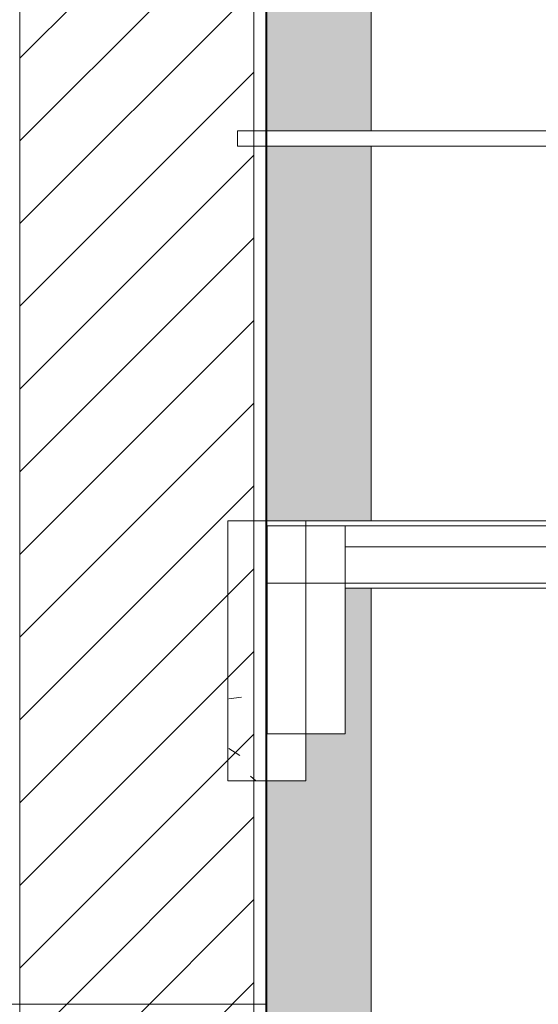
# Model space of a CAD drawing. Header units: metres. Extents: x 3.7 to 90.5, y -1.7 to 14.3.
# Tile 715 of 1056: x 72.9 to 73.9, y 5.1 to 7. Entities that reach past the tile are written whole.
import ezdxf

# ---------------------------------------------------------------- set-up
doc = ezdxf.new("R2010")
doc.units = ezdxf.units.M
for name, color, linetype, lineweight in [('A-FLOR', 7, 'Continuous', 18), ('A-FLOR-MCUT', 7, 'Continuous', 18), ('A-WALL', 7, 'Continuous', 18), ('A-WALL-PATT', 7, 'Continuous', 18), ('S-BEAM', 7, 'Continuous', 18), ('S-COLS', 7, 'Continuous', 18)]:
    doc.layers.add(name, color=color, linetype=linetype, lineweight=lineweight)
pattern_1 = [(50, (61.586, 6.894), (0.546555, -0.047815), [0.05715, -0.62865]), (355, (61.586, 6.894), (-0.105728, 0.573166), [0.04572, -0.50292]), (100.451, (61.632, 6.89), (0.440828, 0.52535), [0.04857, -0.53427]), (46.184, (61.586, 7.047), (0.813237, -0.12613), [0.08572, -0.94297]), (96.636, (61.654, 7.036), (0.71221, 0.74229), [0.07286, -0.80141]), (351.184, (61.586, 7.047), (0.71222, 0.742274), [0.06858, -0.75438]), (21, (61.662, 7.009), (0.454846, -0.306795), [0.05715, -0.62865]), (326, (61.662, 7.009), (0.185405, 0.55256), [0.04572, -0.50292]), (71.451, (61.7, 6.983), (0.64025, 0.245763), [0.04857, -0.53427]), (37.5, (61.586, 6.894), (0.009261, 0.253667), [0.02515, -0.47168, 0.02515, -0.48539, -0.50483]), (37.5, (61.586, 6.894), (0.009261, 0.253667), [-1.007, 0.02515, -0.47968]), (7.5, (61.586, 6.894), (0.200456, 0.300546), [0.02515, -0.26594, 0.02515, -0.46025, -0.19241]), (7.5, (61.586, 6.894), (0.200456, 0.300546), [-0.77648, 0.02515, -0.16726]), (327.5, (61.416, 6.894), (0.406768, -0.017188), [0.02515, -0.16535, 0.02515, -0.56921, -0.78867]), (327.5, (61.416, 6.894), (0.406768, -0.017188), [-0.78486, 0.02515, -0.76352]), (317.5, (61.34, 6.894), (0.444383, 0.07628), [0.02515, -0.2225, 0.02515, -0.36957, -0.56007]), (317.5, (61.34, 6.894), (0.444383, 0.07628), [-0.64237, 0.02515, -0.53492])]

# ---------------------------------------------------------------- blocks, each defined once
blk = doc.blocks.new('4 GRE - ESCOLA DE CINEMA E AUDIOVISUAL CINE REX R07_rvt-3-Corte 8')
at = {"layer": 'A-WALL-PATT', "true_color": 0x808080}
h = blk.add_hatch(dxfattribs=at)
h.set_pattern_fill('FP_32', color=8, style=0, pattern_type=2)
h.set_pattern_definition([(45, (61.586, 6.894), (-0.0795495, 0.0795495), [])])
h.paths.add_polyline_path([(54.508, -0.5434), (54.8165, -0.5434), (54.8165, 0.1), (54.3665, 0.1), (54.3665, -0.5434)])
h.paths.add_polyline_path([(54.3665, 2.2), (54.8165, 2.2), (54.8165, 12.5099), (54.3665, 12.5099), (54.3665, 2.2418)])
h = blk.add_hatch(dxfattribs=at)
h.set_pattern_fill('FP_31', color=8, style=0, pattern_type=2)
h.set_pattern_definition(pattern_1)
h.paths.add_polyline_path([(54.8408, -0.5434), (54.8415, -0.5434), (54.8415, 0.1), (54.839, 0.1), (54.839, -0.5434)])
h.paths.add_polyline_path([(54.8415, 2.2), (54.8415, 12.5099), (54.839, 12.5099), (54.839, 2.2)])
at = {"layer": 'S-BEAM'}
h = blk.add_hatch(dxfattribs=at)
h.set_pattern_fill('FP_31', color=256, style=0, pattern_type=2)
h.set_pattern_definition(pattern_1)
h.paths.add_polyline_path([(54.9165, 5.54), (54.9165, 6.04), (54.7665, 6.04), (54.7665, 5.54)])
at = {"layer": 'S-COLS'}
h = blk.add_hatch(dxfattribs=at)
h.set_pattern_fill('FP_34', color=256, style=0, pattern_type=2)
h.set_pattern_definition([(50, (61.586, 6.894), (0.273274, -0.0239114), [0.02857, -0.31432]), (355, (61.586, 6.894), (-0.052863, 0.286588), [0.02286, -0.25146]), (100.451, (61.609, 6.892), (0.220418, 0.2626804), [0.02429, -0.26714]), (46.184, (61.586, 6.97), (0.406619, -0.063057), [0.04286, -0.47149]), (96.636, (61.62, 6.965), (0.356107, 0.371139), [0.03643, -0.4007]), (351.184, (61.586, 6.97), (0.356108, 0.371137), [0.03429, -0.37719]), (21, (61.624, 6.951), (0.2274184, -0.153399), [0.02857, -0.31432]), (326, (61.624, 6.951), (0.092705, 0.276284), [0.02286, -0.25146]), (71.451, (61.643, 6.939), (0.320132, 0.122885), [0.02429, -0.26714]), (37.5, (61.586, 6.894), (0.0046375, 0.1268327), [0.00251, -0.2459, 0.00251, -0.25276, -0.25241]), (37.5, (61.586, 6.894), (0.0046375, 0.1268327), [-0.50368, 0.00251, -0.2499]), (7.5, (61.586, 6.894), (0.1002335, 0.1502687), [0.00251, -0.14303, 0.00251, -0.24018, -0.0962]), (7.5, (61.586, 6.894), (0.1002335, 0.1502687), [-0.38824, 0.00251, -0.09369]), (327.5, (61.501, 6.894), (0.2033841, -0.0085941), [0.00251, -0.09274, 0.00251, -0.29467, -0.39433]), (327.5, (61.501, 6.894), (0.2033841, -0.0085941), [-0.39243, 0.00251, -0.39182]), (317.5, (61.463, 6.894), (0.2221916, 0.0381397), [0.00251, -0.12131, 0.00251, -0.19484, -0.28003]), (317.5, (61.463, 6.894), (0.2221916, 0.0381397), [-0.32118, 0.00251, -0.27752])])
h.paths.add_polyline_path([(54.9686, -0.5434), (55.0416, -0.5434), (55.0416, -0.02), (54.9873, -0.02), (54.9873, -0.2), (54.9616, -0.2), (54.9616, -0.21), (54.8416, -0.21), (54.8416, -0.5434), (54.963, -0.5434)])
h.paths.add_polyline_path([(54.9383, 0.1), (55.0416, 0.1), (55.0416, 2.66), (54.9916, 2.66), (54.9916, 2.61), (54.8416, 2.61), (54.8416, 1.225), (54.8465, 1.2241), (54.847, 1.22), (54.878, 1.2193), (54.8955, 1.215), (54.9109, 1.2041), (54.9169, 1.1949), (54.9213, 1.1863), (54.9245, 1.17), (54.9239, 0.8266), (54.9204, 0.8103), (54.9085, 0.7936), (54.8999, 0.7879), (54.8905, 0.7832), (54.8745, 0.78), (54.8445, 0.78), (54.8445, 0.7759), (54.8416, 0.7759), (54.8416, 0.1)])
h.paths.add_polyline_path([(54.8745, 0.82), (54.8817, 0.8232), (54.8845, 0.83), (54.8845, 1.17), (54.8813, 1.1772), (54.8745, 1.18), (54.8465, 1.1799), (54.8465, 1.175), (54.8416, 1.175), (54.8416, 0.8241), (54.8445, 0.8241), (54.8445, 0.82)])
h.paths.add_polyline_path([(54.8816, 1.1771), (54.8815, 1.1779), (54.8815, 1.1772)])
h.paths.add_polyline_path([(54.9916, 2.69), (55.0416, 2.69), (55.0416, 4.445), (54.8416, 4.445), (54.8416, 3.02), (54.9916, 3.02), (54.9916, 2.8199)])
h.paths.add_polyline_path([(54.8917, 4.595), (55.0416, 4.595), (55.0416, 5.91), (54.9916, 5.91), (54.9916, 5.63), (54.9165, 5.63), (54.9165, 5.54), (54.8416, 5.54), (54.8416, 4.595)])
h.paths.add_polyline_path([(54.9378, 6.04), (55.0416, 6.04), (55.0416, 6.76), (54.8416, 6.76), (54.8416, 6.04), (54.9165, 6.04)])
h.paths.add_polyline_path([(54.8416, 6.79), (55.0416, 6.79), (55.0416, 8.54), (54.8416, 8.54), (54.8416, 7.024)])
h.paths.add_polyline_path([(55.0416, 8.57), (55.0416, 9.13), (54.9916, 9.13), (54.9916, 8.79), (54.8416, 8.79), (54.8416, 8.57), (55.0183, 8.57)])
at = {"layer": 'A-FLOR'}
for p, q in [((57.9066, 6.79), (54.7847, 6.79)), ((54.7847, 6.79), (54.7847, 6.76)), ((54.7847, 6.76), (57.9066, 6.76)), ((60.8744, 6.04), (54.8415, 6.04)), ((54.8415, 6.04), (54.8415, 5.92)), ((54.8415, 5.92), (67.8826, 5.92)), ((54.8415, 5.11), (51.0715, 5.11)), ((54.8415, 4.91), (54.8415, 5.11))]:
    blk.add_line(p, q, dxfattribs=at)
at = {"layer": 'A-FLOR-MCUT'}
blk.add_line((67.8826, 6.03), (54.8415, 6.03), dxfattribs=at)
at = {"layer": 'A-WALL'}
for p, q in [((54.3665, 12.5099), (54.3665, 2.2)), ((54.8165, 12.5099), (54.8165, 2.2)), ((54.839, 12.5099), (54.839, 2.2)), ((54.8415, 2.2), (54.8415, 12.5099))]:
    blk.add_line(p, q, dxfattribs=at)
at = {"layer": 'S-BEAM'}
for p, q in [((54.9165, 6.04), (54.7665, 6.04)), ((54.7665, 6.04), (54.7665, 5.54)), ((54.9165, 5.54), (54.9165, 6.04)), ((54.7665, 5.54), (54.9165, 5.54))]:
    blk.add_line(p, q, dxfattribs=at)
at = {"layer": 'S-COLS'}
for p, q in [((55.0416, 8.54), (55.0416, 6.79)), ((55.0416, 6.76), (55.0416, 6.04)), ((55.0416, 5.91), (55.0416, 4.595))]:
    blk.add_line(p, q, dxfattribs=at)
blk = doc.blocks.new('Family - V207-299626-Corte 8')
at = {"layer": 'S-BEAM'}
for p, q in [((54.9916, 6.03), (54.8416, 6.03)), ((54.8416, 6.03), (54.8416, 5.63)), ((54.9916, 5.63), (54.9916, 6.03)), ((54.8416, 5.63), (54.9916, 5.63))]:
    blk.add_line(p, q, dxfattribs=at)
blk = doc.blocks.new('Family - L213-299808-Corte 8')
at = {"layer": 'A-FLOR'}
for p, q in [((57.3684, 6.03), (54.9916, 6.03)), ((54.9916, 6.03), (54.9916, 5.99)), ((57.3684, 5.99), (57.3684, 6.03)), ((54.9916, 5.99), (57.3684, 5.99)), ((57.3684, 5.91), (54.9916, 5.91))]:
    blk.add_line(p, q, dxfattribs=at)
blk = doc.blocks.new('ESTRUTURAL CINE REX _011_IFC-3-Corte 8')
at = {"layer": 'A-FLOR', "lineweight": 18}
blk.add_blockref('Family - L213-299808-Corte 8', (0, 0), dxfattribs=at)
at = {"layer": 'S-BEAM', "lineweight": 18}
blk.add_blockref('Family - V207-299626-Corte 8', (0, 0), dxfattribs=at)

msp = doc.modelspace()

# ---------------------------------------------------------------- block references
at = {"lineweight": 5}
for name in ['4 GRE - ESCOLA DE CINEMA E AUDIOVISUAL CINE REX R07_rvt-3-Corte 8', 'ESTRUTURAL CINE REX _011_IFC-3-Corte 8']:
    msp.add_blockref(name, (18.5511, 0), dxfattribs=at)

doc.saveas('drawing.dxf')
